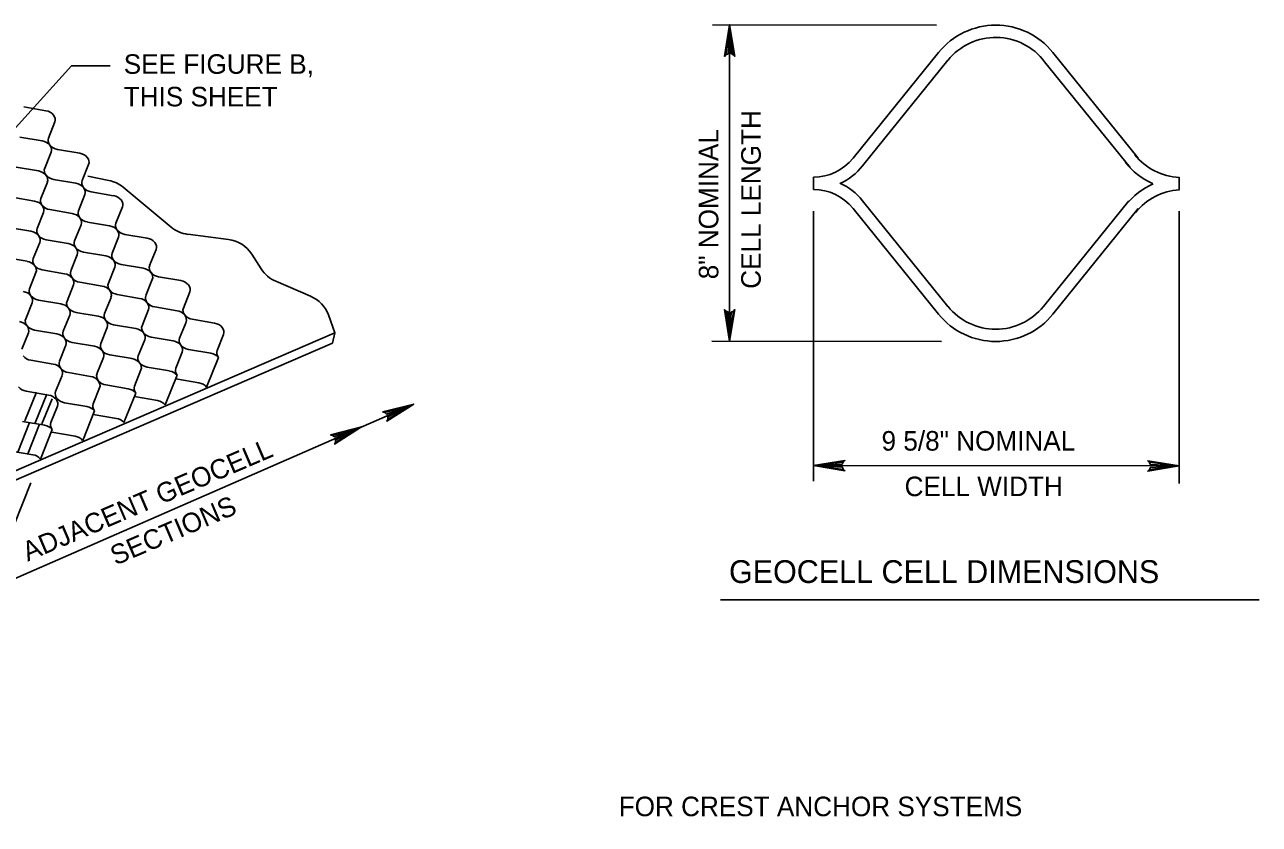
# Model space of a CAD drawing. Extents: x 638850 to 644908, y 297188 to 298900.
# Drawn here: x 639224.8 to 639414.4, y 298276.9 to 298399.6 of the extents above; entities that cross this region are included whole.
import ezdxf

# ---------------------------------------------------------------- set-up
doc = ezdxf.new("R2010")
doc.units = 0
for name, color, linetype in [('1', 7, 'Continuous'), ('2', 7, 'Continuous'), ('3', 7, 'Continuous'), ('6', 7, 'Continuous')]:
    doc.layers.add(name, color=color, linetype=linetype)

msp = doc.modelspace()

# ---------------------------------------------------------------- linework, layer by layer
at = {"layer": '1'}
for p, q in [((639333.02, 298351.05), (639333.02, 298399.61)), ((639209.28, 298368.32), (639231.98, 298393.3)), ((639231.98, 298393.3), (639237.91, 298393.3)), ((639237.69, 298375.73), (639234.48, 298376.37)), ((639247.26, 298368.56), (639239.91, 298374.67)), ((639345.88, 298329.59), (639345.88, 298371.01)), ((639402.07, 298329.22), (639402.07, 298371.01)), ((639256.06, 298366.67), (639249.84, 298367.45)), ((639261.11, 298362.13), (639259.64, 298364.42)), ((639268.69, 298357.95), (639263.34, 298360.25)), ((639272.42, 298352.34), (639271.42, 298355.07)), ((639272.42, 298352.34), (639272.03, 298350.76))]:
    msp.add_line(p, q, dxfattribs=at)
for points in [[(639332.45, 298395), (639332.78, 298395.17), (639333.02, 298399.61), (639332.45, 298395), (639332.24, 298394.76), (639333.02, 298399.61), (639333.24, 298395.18), (639333.57, 298395.01), (639333.02, 298399.61), (639333.8, 298394.76), (639333.57, 298395.01)], [(639333.6, 298355.67), (639333.27, 298355.49), (639333.02, 298351.05), (639333.6, 298355.67), (639333.81, 298355.9), (639333.02, 298351.05), (639332.81, 298355.49), (639332.47, 298355.65), (639333.02, 298351.05), (639332.25, 298355.9), (639332.47, 298355.65)], [(639280.07, 298340.1), (639280.36, 298339.86), (639284.53, 298341.41), (639280.07, 298340.1), (639279.77, 298340.19), (639284.53, 298341.41), (639280.55, 298339.44), (639280.54, 298339.07), (639284.53, 298341.41), (639280.4, 298338.77), (639280.54, 298339.07)], [(639272.04, 298336.59), (639272.33, 298336.35), (639276.5, 298337.91), (639272.04, 298336.59), (639271.74, 298336.68), (639276.5, 298337.91), (639272.52, 298335.93), (639272.51, 298335.56), (639276.5, 298337.91), (639272.37, 298335.26), (639272.51, 298335.56)], [(639350.5, 298331.38), (639350.32, 298331.72), (639345.88, 298331.97), (639350.5, 298331.38), (639350.73, 298331.18), (639345.88, 298331.97), (639350.32, 298332.18), (639350.48, 298332.51), (639345.88, 298331.97), (639350.73, 298332.73), (639350.48, 298332.51)], [(639397.46, 298332.48), (639397.63, 298332.15), (639402.07, 298331.9), (639397.46, 298332.48), (639397.23, 298332.68), (639402.07, 298331.9), (639397.64, 298331.68), (639397.47, 298331.35), (639402.07, 298331.9), (639397.22, 298331.13), (639397.47, 298331.35)]]:
    msp.add_lwpolyline(points, dxfattribs=at)
for centre, start, end in [((639236.71, 298370.83), 50.2849, 78.6838), ((639250.46, 298372.41), 230.2849, 262.871), ((639255.44, 298361.71), 32.8137, 82.871), ((639265.31, 298364.84), 212.8137, 246.7896), ((639266.72, 298353.36), 20.1008, 66.7896)]:
    msp.add_arc(centre, 5, start, end, dxfattribs=at)
at = {"layer": '2'}
for p, q in [((639224.63, 298387), (639228.05, 298386.42)), ((639229.43, 298384.69), (639228.43, 298382.21)), ((639227.47, 298381.8), (639224.05, 298382.38)), ((639227.85, 298377.59), (639228.84, 298380.07)), ((639229.81, 298380.48), (639233.23, 298379.9)), ((639223.46, 298377.75), (639226.88, 298377.18)), ((639234.6, 298378.17), (639233.61, 298375.69)), ((639228.26, 298375.44), (639227.27, 298372.97)), ((639232.65, 298375.28), (639229.23, 298375.86)), ((639345.88, 298374.34), (639345.88, 298376.22)), ((639402.07, 298374.34), (639402.07, 298376.22)), ((639233.03, 298371.07), (639234.02, 298373.55)), ((639234.99, 298373.96), (639238.41, 298373.38)), ((639226.3, 298372.55), (639222.88, 298373.13)), ((639239.78, 298371.65), (639238.79, 298369.18)), ((639226.68, 298368.35), (639227.68, 298370.82)), ((639228.64, 298371.24), (639232.06, 298370.66)), ((639222.3, 298368.51), (639225.72, 298367.93)), ((639233.44, 298368.92), (639232.45, 298366.45)), ((639237.82, 298368.76), (639234.41, 298369.34)), ((639227.1, 298366.2), (639226.1, 298363.72)), ((639231.48, 298366.03), (639228.06, 298366.61)), ((639238.21, 298364.55), (639239.2, 298367.03)), ((639240.17, 298367.44), (639243.58, 298366.87)), ((639225.14, 298363.31), (639221.72, 298363.89)), ((639231.86, 298361.83), (639232.86, 298364.3)), ((639233.82, 298364.72), (639237.24, 298364.14)), ((639244.96, 298365.13), (639243.97, 298362.66)), ((639227.48, 298361.99), (639230.9, 298361.41)), ((639238.62, 298362.4), (639237.63, 298359.93)), ((639243, 298362.24), (639239.59, 298362.82)), ((639225.52, 298359.1), (639226.51, 298361.57)), ((639236.66, 298359.51), (639233.24, 298360.09)), ((639243.39, 298358.04), (639244.38, 298360.51)), ((639245.34, 298360.93), (639248.76, 298360.35)), ((639232.28, 298359.68), (639231.28, 298357.2)), ((639239, 298358.2), (639242.42, 298357.62)), ((639250.14, 298358.61), (639249.15, 298356.14)), ((639225.93, 298356.95), (639224.94, 298354.48)), ((639230.32, 298356.79), (639226.9, 298357.37)), ((639237.04, 298355.31), (639238.04, 298357.78)), ((639248.18, 298355.72), (639244.76, 298356.3)), ((639230.7, 298352.58), (639231.69, 298355.06)), ((639232.66, 298355.47), (639236.08, 298354.89)), ((639243.8, 298355.89), (639242.8, 298353.41)), ((639250.52, 298354.41), (639253.94, 298353.83)), ((639224.36, 298349.85), (639225.35, 298352.33)), ((639226.31, 298352.74), (639229.73, 298352.17)), ((639237.45, 298353.16), (639236.46, 298350.68)), ((639241.84, 298353), (639238.42, 298353.58)), ((639248.56, 298351.52), (639249.56, 298353.99)), ((639231.11, 298350.43), (639230.12, 298347.96)), ((639235.5, 298350.27), (639232.08, 298350.85)), ((639242.22, 298348.79), (639243.21, 298351.27)), ((639244.18, 298351.68), (639247.6, 298351.1)), ((639255.32, 298352.1), (639254.33, 298349.62)), ((639235.88, 298346.06), (639236.87, 298348.54)), ((639237.84, 298348.95), (639241.26, 298348.38)), ((639248.98, 298349.37), (639247.98, 298346.89)), ((639253.36, 298349.21), (639249.94, 298349.79)), ((639254.53, 298348.55), (639252.72, 298344.01)), ((639229.15, 298347.54), (639225.73, 298348.12)), ((639242.63, 298346.64), (639241.64, 298344.17)), ((639247.02, 298346.48), (639243.6, 298347.06)), ((639229.53, 298343.34), (639230.53, 298345.81)), ((639231.49, 298346.23), (639234.91, 298345.65)), ((639248.19, 298345.82), (639246.37, 298341.28)), ((639251.54, 298344.67), (639247.97, 298345.27)), ((639226.59, 298343.21), (639224.83, 298338.81)), ((639225.01, 298343.37), (639228.43, 298342.79)), ((639228.16, 298342.94), (639226.4, 298338.54)), ((639236.29, 298343.91), (639235.3, 298341.44)), ((639240.67, 298343.75), (639237.26, 298344.33)), ((639241.85, 298343.09), (639240.03, 298338.55)), ((639228.98, 298342.23), (639227.43, 298338.36)), ((639229.81, 298341.06), (639228.81, 298338.58)), ((639234.33, 298341.02), (639230.91, 298341.6)), ((639245.2, 298341.94), (639241.63, 298342.54)), ((639235.5, 298340.37), (639233.69, 298335.83)), ((639238.86, 298339.21), (639235.28, 298339.82)), ((639225.53, 298338.56), (639223.71, 298334.02)), ((639227.85, 298338.17), (639224.43, 298338.75)), ((639227.08, 298338.3), (639225.26, 298333.76)), ((639229.02, 298337.51), (639227.2, 298332.97)), ((639232.51, 298336.48), (639228.94, 298337.09)), ((639226.03, 298333.63), (639222.45, 298334.23))]:
    msp.add_line(p, q, dxfattribs=at)
for centre, radius, start, end in [((639373.88, 298388.25), 11.3, 38.9482, 141.0518), ((639373.88, 298388.25), 9.42, 37.0842, 141.0518), ((639345.88, 298384.05), 7.84, 270, 321.0518), ((639402.55, 298385.57), 9.42, 218.9482, 267.0878), ((639345.88, 298384.05), 9.71, 295.0809, 321.0518), ((639402.55, 298385.57), 11.3, 218.9482, 246.0034), ((639345.88, 298366.5), 9.71, 38.9482, 65.0889), ((639402.66, 298364.88), 11.3, 113.972, 141.0518), ((639345.88, 298366.5), 7.84, 38.9482, 90), ((639402.66, 298364.88), 9.42, 93.5407, 141.0518), ((639373.88, 298362.31), 9.42, 218.9482, 321.0518), ((639373.88, 298362.31), 11.3, 218.9482, 321.0518)]:
    msp.add_arc(centre, radius, start, end, dxfattribs=at)
for centre, start_param, end_param in [((639227.92, 298385.2), 3.936083, 4.827105), ((639227.92, 298385.2), 3.045062, 3.936083), ((639227.34, 298380.58), 3.936083, 4.827105), ((639229.94, 298381.7), 6.186654, 7.077676), ((639227.34, 298380.58), 3.045062, 3.936083), ((639229.94, 298381.7), 0.794491, 1.685512), ((639233.1, 298378.68), 3.936083, 4.827105), ((639233.1, 298378.68), 3.045062, 3.936083), ((639226.75, 298375.96), 3.936083, 4.827105), ((639229.36, 298377.08), 6.186654, 7.077676), ((639226.75, 298375.96), 3.045062, 3.936083), ((639229.36, 298377.08), 0.794491, 1.685512), ((639232.52, 298374.06), 3.936083, 4.827105), ((639235.12, 298375.18), 6.186654, 7.077676), ((639232.52, 298374.06), 3.045062, 3.936083), ((639235.12, 298375.18), 0.794491, 1.685512), ((639238.28, 298372.17), 3.936083, 4.827105), ((639226.17, 298371.33), 3.936083, 4.827105), ((639228.77, 298372.45), 6.186654, 7.077676), ((639226.17, 298371.33), 3.045062, 3.936083), ((639228.77, 298372.45), 0.794491, 1.685512), ((639238.28, 298372.17), 3.045062, 3.936083), ((639231.93, 298369.44), 3.936083, 4.827105), ((639234.54, 298370.56), 6.186654, 7.077676), ((639231.93, 298369.44), 3.045062, 3.936083), ((639234.54, 298370.56), 0.794491, 1.685512), ((639225.59, 298366.71), 3.936083, 4.827105), ((639228.19, 298367.83), 6.186654, 7.077676), ((639237.69, 298367.54), 3.936083, 4.827105), ((639240.3, 298368.66), 6.186654, 7.077676), ((639237.69, 298367.54), 3.045062, 3.936083), ((639240.3, 298368.66), 0.794491, 1.685512), ((639225.59, 298366.71), 3.045062, 3.936083), ((639228.19, 298367.83), 0.794491, 1.685512), ((639231.35, 298364.82), 3.936083, 4.827105), ((639233.95, 298365.93), 6.186654, 7.077676), ((639243.46, 298365.65), 3.936083, 4.827105), ((639243.46, 298365.65), 3.045062, 3.936083), ((639227.61, 298363.21), 6.186654, 7.077676), ((639231.35, 298364.82), 3.045062, 3.936083), ((639233.95, 298365.93), 0.794491, 1.685512), ((639237.11, 298362.92), 3.936083, 4.827105), ((639239.71, 298364.04), 6.186654, 7.077676), ((639225.01, 298362.09), 3.936083, 4.827105), ((639225.01, 298362.09), 3.045062, 3.936083), ((639227.61, 298363.21), 0.794491, 1.685512), ((639233.37, 298361.31), 6.186654, 7.077676), ((639237.11, 298362.92), 3.045062, 3.936083), ((639239.71, 298364.04), 0.794491, 1.685512), ((639242.87, 298361.03), 3.936083, 4.827105), ((639245.48, 298362.14), 6.186654, 7.077676), ((639230.77, 298360.19), 3.936083, 4.827105), ((639230.77, 298360.19), 3.045062, 3.936083), ((639233.37, 298361.31), 0.794491, 1.685512), ((639239.13, 298359.42), 6.186654, 7.077676), ((639242.87, 298361.03), 3.045062, 3.936083), ((639245.48, 298362.14), 0.794491, 1.685512), ((639248.63, 298359.13), 3.936083, 4.827105), ((639224.43, 298357.47), 3.936083, 4.827105), ((639227.03, 298358.58), 6.186654, 7.077676), ((639224.43, 298357.47), 3.045062, 3.936083), ((639227.03, 298358.58), 0.794491, 1.685512), ((639236.53, 298358.3), 3.936083, 4.827105), ((639236.53, 298358.3), 3.045062, 3.936083), ((639239.13, 298359.42), 0.794491, 1.685512), ((639244.89, 298357.52), 6.186654, 7.077676), ((639248.63, 298359.13), 3.045062, 3.936083), ((639230.19, 298355.57), 3.936083, 4.827105), ((639232.79, 298356.69), 6.186654, 7.077676), ((639230.19, 298355.57), 3.045062, 3.936083), ((639232.79, 298356.69), 0.794491, 1.685512), ((639242.29, 298356.4), 3.936083, 4.827105), ((639242.29, 298356.4), 3.045062, 3.936083), ((639244.89, 298357.52), 0.794491, 1.685512), ((639250.65, 298355.63), 6.186654, 7.077676), ((639226.44, 298353.96), 6.186654, 7.077676), ((639235.95, 298353.68), 3.936083, 4.827105), ((639238.55, 298354.79), 6.186654, 7.077676), ((639235.95, 298353.68), 3.045062, 3.936083), ((639238.55, 298354.79), 0.794491, 1.685512), ((639248.05, 298354.51), 3.936083, 4.827105), ((639248.05, 298354.51), 3.045062, 3.936083), ((639250.65, 298355.63), 0.794491, 1.685512), ((639223.84, 298352.84), 3.936083, 4.827105), ((639223.84, 298352.84), 3.045062, 3.936083), ((639226.44, 298353.96), 0.794491, 1.685512), ((639232.21, 298352.07), 6.186654, 7.077676), ((639241.71, 298351.78), 3.936083, 4.827105), ((639244.31, 298352.9), 6.186654, 7.077676), ((639241.71, 298351.78), 3.045062, 3.936083), ((639244.31, 298352.9), 0.794491, 1.685512), ((639253.81, 298352.61), 3.936083, 4.827105), ((639253.81, 298352.61), 3.045062, 3.936083), ((639229.6, 298350.95), 3.936083, 4.827105), ((639229.6, 298350.95), 3.045062, 3.936083), ((639232.21, 298352.07), 0.794491, 1.685512), ((639237.97, 298350.17), 6.186654, 7.077676), ((639247.47, 298349.88), 3.936083, 4.827105), ((639250.07, 298351), 6.186654, 7.077676), ((639247.47, 298349.88), 3.045062, 3.936083), ((639250.07, 298351), 0.794491, 1.685512), ((639225.86, 298349.34), 0.794491, 1.685512), ((639235.37, 298349.05), 3.936083, 4.827105), ((639235.37, 298349.05), 3.045062, 3.936083), ((639237.97, 298350.17), 0.794491, 1.685512), ((639243.73, 298348.28), 6.186654, 7.077676), ((639253.23, 298347.99), 3.936083, 4.827105), ((639255.83, 298349.11), 6.186654, 7.077676), ((639229.02, 298346.33), 3.936083, 4.827105), ((639231.62, 298347.44), 6.186654, 7.077676), ((639229.02, 298346.33), 3.045062, 3.936083), ((639231.62, 298347.44), 0.794491, 1.685512), ((639241.13, 298347.16), 3.936083, 4.827105), ((639241.13, 298347.16), 3.045062, 3.936083), ((639243.73, 298348.28), 0.794491, 1.685512), ((639249.49, 298346.38), 6.186654, 7.077676), ((639234.78, 298344.43), 3.936083, 4.827105), ((639237.39, 298345.55), 6.186654, 7.077676), ((639234.78, 298344.43), 3.045062, 3.936083), ((639237.39, 298345.55), 0.794491, 1.685512), ((639246.89, 298345.26), 3.936083, 4.827105), ((639225.14, 298344.59), 0.794491, 1.685512), ((639231.04, 298342.82), 6.186654, 7.077676), ((639240.54, 298342.53), 3.936083, 4.827105), ((639243.15, 298343.65), 6.186654, 7.077676), ((639251.41, 298343.45), 3.936083, 4.827105), ((639228.3, 298341.57), 3.936083, 4.827105), ((639228.3, 298341.57), 3.045062, 3.936083), ((639231.04, 298342.82), 0.794491, 1.685512), ((639234.2, 298339.81), 3.936083, 4.827105), ((639236.8, 298340.93), 6.186654, 7.077676), ((639245.07, 298340.72), 3.936083, 4.827105), ((639238.73, 298337.99), 3.936083, 4.827105), ((639227.72, 298336.95), 3.936083, 4.827105), ((639230.32, 298338.07), 6.186654, 7.077676), ((639232.38, 298335.27), 3.936083, 4.827105), ((639225.9, 298332.41), 3.936083, 4.827105)]:
    msp.add_ellipse(centre, major_axis=(-1.54, 0.4), ratio=0.764477, start_param=start_param, end_param=end_param, dxfattribs=at)
at = {"layer": '3'}
for p, q in [((639330.37, 298399.62), (639364.81, 298399.57)), ((639351.98, 298379.13), (639365.09, 298395.35)), ((639353.44, 298377.95), (639366.55, 298394.17)), ((639382.66, 298395.35), (639395.77, 298379.13)), ((639381.39, 298393.93), (639394.5, 298377.71)), ((639351.98, 298371.43), (639365.09, 298355.21)), ((639353.44, 298372.61), (639366.55, 298356.39)), ((639381.2, 298356.39), (639394.31, 298372.61)), ((639382.66, 298355.21), (639395.77, 298371.43)), ((639330.3, 298351.06), (639365.55, 298351.01)), ((639345.88, 298331.97), (639402.07, 298331.9)), ((639331.62, 298311.34), (639414.35, 298311.34))]:
    msp.add_line(p, q, dxfattribs=at)
at = {"layer": '6'}
for p, q in [((639039.96, 298252.03), (639272.42, 298352.34)), ((639039.57, 298250.44), (639272.03, 298350.76)), ((639219.15, 298312.85), (639284.53, 298341.41)), ((639217.87, 298309.66), (639225.74, 298329.31))]:
    msp.add_line(p, q, dxfattribs=at)

# ---------------------------------------------------------------- texts
at = {"layer": '1'}
for s, p in [('SEE FIGURE B,', (639239.99, 298392.08)), ('THIS SHEET', (639239.99, 298387.08)), ('9 5/8" NOMINAL', (639356.35, 298334.26)), ('FOR CREST ANCHOR SYSTEMS', (639315.99, 298278.16))]:
    msp.add_text(s, height=3, dxfattribs=at).set_placement(p)
msp.add_text('8" NOMINAL', height=3, rotation=90, dxfattribs=at).set_placement((639331.29, 298360.55))
at = {"layer": '3'}
for s, rotation, p in [('CELL LENGTH', 90, (639337.8, 298359.09)), ('ADJACENT GEOCELL', 23.1871, (639225.24, 298317.2)), ('SECTIONS', 23.1871, (639238.74, 298316.6))]:
    msp.add_text(s, height=3, rotation=rotation, dxfattribs=at).set_placement(p)
for s, height, p in [('CELL WIDTH', 3, (639359.89, 298327.27)), ('GEOCELL CELL DIMENSIONS', 3.5, (639332.93, 298313.94))]:
    msp.add_text(s, height=height, dxfattribs=at).set_placement(p)

doc.saveas('drawing.dxf')
